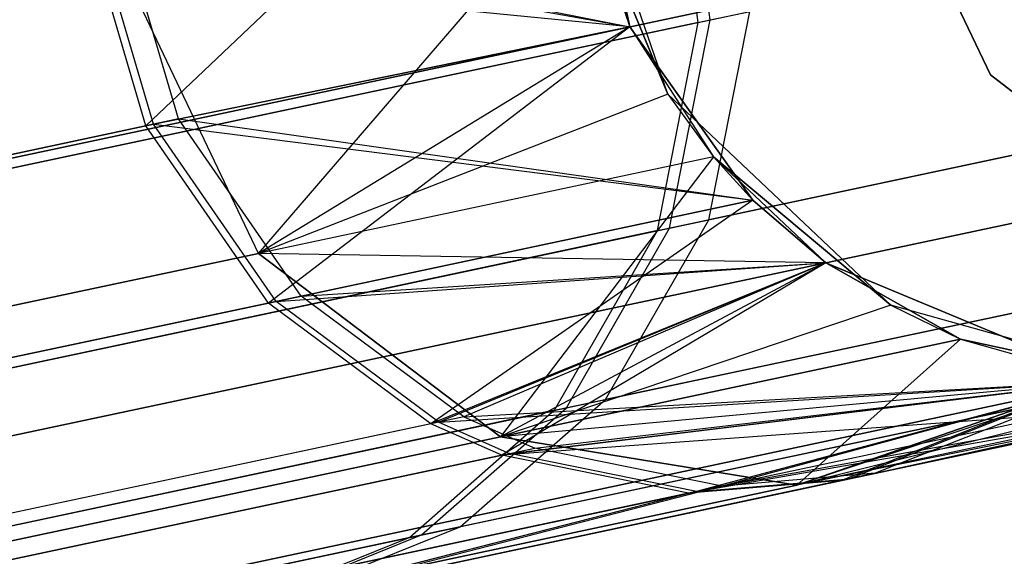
# Model space of a CAD drawing. Extents: x 0.3 to 7.1, y -3.38 to 3.38.
# Tile 585 of 604: x 6.74 to 6.89, y 0.56 to 0.64. Entities that reach past the tile are written whole.
import ezdxf

# ---------------------------------------------------------------- set-up
doc = ezdxf.new("R2010")
doc.units = 0
doc.header["$LTSCALE"] = 2.54
doc.layers.get('0').update_dxf_attribs({"linetype": 'CONTINUOUS'})

# ---------------------------------------------------------------- blocks, each defined once
blk = doc.blocks.new('SINGLES_AVVSTL_STL')
at = {"color": 0}
for p, q in [((6.82424, 0.68933, 57.56742), (6.75873, 0.62707, 56.91411)), ((6.82424, 0.68933, 57.56742), (6.75873, 0.62707, 56.91411)), ((6.82424, 0.68933, 57.56742), (6.83419, 0.64251, 57.56742)), ((6.82424, 0.68933, 57.56742), (6.83419, 0.64251, 57.56742)), ((6.8401, 0.63198, 1.70622), (6.82458, 0.67726, 1.70622)), ((6.8401, 0.63198, 1.70622), (6.82458, 0.67726, 1.70622)), ((6.84484, 0.6432, 56.53104), (6.84022, 0.67785, 56.53007)), ((6.84484, 0.6432, 56.53104), (6.84022, 0.67785, 56.53007)), ((6.84674, 0.6436, 59.79841), (6.84212, 0.67825, 59.79938)), ((6.84674, 0.6436, 59.79841), (6.84212, 0.67825, 59.79938)), ((6.89041, 0.63502, 1.9), (6.8706, 0.67676, 1.9)), ((6.8706, 0.67676, 1.7), (6.89041, 0.63502, 1.7)), ((6.8706, 0.67676, 1.7), (6.89041, 0.63502, 1.7)), ((6.89041, 0.63502, 1.9), (6.8706, 0.67676, 1.9)), ((6.83419, 0.64251, 51.88278), (6.82504, 0.67309, 51.88278)), ((6.83419, 0.64251, 51.88278), (6.82504, 0.67309, 51.88278)), ((6.82504, 0.67309, 58.76742), (6.83419, 0.64251, 58.76742)), ((6.83419, 0.64251, 57.56742), (6.82504, 0.67309, 58.76742)), ((6.83419, 0.64251, 57.56742), (6.82504, 0.67309, 58.76742)), ((6.82504, 0.67309, 58.76742), (6.83419, 0.64251, 58.76742)), ((6.72584, 0.61948, 18.83209), (6.9486, 0.66683, 18.18647)), ((6.72584, 0.61948, 18.83209), (6.9486, 0.66683, 18.18647)), ((6.9486, 0.66683, 22.5024), (6.72584, 0.61948, 21.85677)), ((6.9486, 0.66683, 22.5024), (6.72584, 0.61948, 21.85677)), ((6.77632, 0.60717, 18.14485), (6.82637, 0.66532, 17.50622)), ((6.77632, 0.60717, 18.14485), (6.82637, 0.66532, 17.50622)), ((6.82637, 0.66532, 17.50622), (6.8401, 0.63198, 17.50622)), ((6.8401, 0.63198, 1.70622), (6.82637, 0.66532, 17.50622)), ((6.8401, 0.63198, 1.70622), (6.82637, 0.66532, 17.50622)), ((6.82637, 0.66532, 17.50622), (6.8401, 0.63198, 17.50622)), ((6.82637, 0.66532, 23.18265), (6.83419, 0.64251, 51.88278)), ((6.82637, 0.66532, 23.18265), (6.83419, 0.64251, 51.88278)), ((6.82637, 0.66532, 23.18265), (6.83419, 0.64251, 23.18265)), ((6.82637, 0.66532, 23.18265), (6.83419, 0.64251, 23.18265)), ((6.84484, 0.6432, 56.53104), (6.94374, 0.66422, 56.8695)), ((6.84484, 0.6432, 56.53104), (6.94374, 0.66422, 56.8695)), ((6.84674, 0.6436, 59.79841), (6.94502, 0.66449, 59.4598)), ((6.84674, 0.6436, 59.79841), (6.94502, 0.66449, 59.4598)), ((6.75873, 0.62707, 56.91411), (6.74991, 0.65712, 56.91467)), ((6.75873, 0.62707, 56.91411), (6.74991, 0.65712, 56.91467)), ((6.75993, 0.62732, 59.41555), (6.7511, 0.65738, 59.41499)), ((6.7511, 0.65738, 59.41499), (6.83419, 0.64251, 58.76742)), ((6.7511, 0.65738, 59.41499), (6.83419, 0.64251, 58.76742)), ((6.75993, 0.62732, 59.41555), (6.7511, 0.65738, 59.41499)), ((6.76381, 0.62815, 52.5138), (6.75498, 0.6582, 52.51326)), ((6.75498, 0.6582, 52.51326), (6.83419, 0.64251, 51.88278)), ((6.75498, 0.6582, 52.51326), (6.83419, 0.64251, 51.88278)), ((6.76381, 0.62815, 52.5138), (6.75498, 0.6582, 52.51326)), ((6.77632, 0.60717, 18.14485), (6.75574, 0.6503, 18.14229)), ((6.77632, 0.60717, 18.14485), (6.75574, 0.6503, 18.14229)), ((6.77632, 0.60717, 22.54401), (6.75574, 0.6503, 22.54658)), ((6.77632, 0.60717, 22.54401), (6.75574, 0.6503, 22.54658)), ((6.83419, 0.64251, 23.18265), (6.75574, 0.6503, 22.54658)), ((6.83419, 0.64251, 23.18265), (6.75574, 0.6503, 22.54658)), ((6.71912, 0.61647, 53.22177), (6.8529, 0.64491, 52.89613)), ((6.71912, 0.61647, 53.22177), (6.8529, 0.64491, 52.89613)), ((6.84651, 0.61242, 52.89152), (6.8529, 0.64491, 52.89613)), ((6.84651, 0.61242, 52.89152), (6.8529, 0.64491, 52.89613)), ((6.84484, 0.6432, 56.53104), (6.70851, 0.61422, 56.2065)), ((6.84484, 0.6432, 56.53104), (6.70851, 0.61422, 56.2065)), ((6.71103, 0.61475, 60.12318), (6.84674, 0.6436, 59.79841)), ((6.71103, 0.61475, 60.12318), (6.84674, 0.6436, 59.79841)), ((6.83848, 0.61072, 56.53575), (6.84484, 0.6432, 56.53104)), ((6.83848, 0.61072, 56.53575), (6.84484, 0.6432, 56.53104)), ((6.84038, 0.61112, 59.79373), (6.84674, 0.6436, 59.79841)), ((6.84038, 0.61112, 59.79373), (6.84674, 0.6436, 59.79841)), ((6.83419, 0.64251, 57.56742), (6.75873, 0.62707, 56.91411)), ((6.83419, 0.64251, 57.56742), (6.75873, 0.62707, 56.91411)), ((6.75993, 0.62732, 59.41555), (6.83419, 0.64251, 58.76742)), ((6.75993, 0.62732, 59.41555), (6.83419, 0.64251, 58.76742)), ((6.76381, 0.62815, 52.5138), (6.83419, 0.64251, 51.88278)), ((6.76381, 0.62815, 52.5138), (6.83419, 0.64251, 51.88278)), ((6.83419, 0.64251, 23.18265), (6.77632, 0.60717, 22.54401)), ((6.83419, 0.64251, 23.18265), (6.77632, 0.60717, 22.54401)), ((6.83419, 0.64251, 57.56742), (6.77784, 0.59943, 56.91105)), ((6.83419, 0.64251, 57.56742), (6.77784, 0.59943, 56.91105)), ((6.83419, 0.64251, 23.18265), (6.83419, 0.64251, 51.88278)), ((6.83419, 0.64251, 23.18265), (6.83419, 0.64251, 51.88278)), ((6.83419, 0.64251, 23.18265), (6.85339, 0.61549, 51.88278)), ((6.85339, 0.61549, 51.88278), (6.83419, 0.64251, 51.88278)), ((6.83419, 0.64251, 23.18265), (6.85339, 0.61549, 51.88278)), ((6.83419, 0.64251, 23.18265), (6.84724, 0.62224, 23.18265)), ((6.83419, 0.64251, 23.18265), (6.84724, 0.62224, 23.18265)), ((6.85339, 0.61549, 51.88278), (6.83419, 0.64251, 51.88278)), ((6.83419, 0.64251, 58.76742), (6.85339, 0.61549, 58.76742)), ((6.83419, 0.64251, 57.56742), (6.83419, 0.64251, 58.76742)), ((6.83419, 0.64251, 57.56742), (6.83419, 0.64251, 58.76742)), ((6.83419, 0.64251, 57.56742), (6.85339, 0.61549, 57.56742)), ((6.83419, 0.64251, 58.76742), (6.85339, 0.61549, 58.76742)), ((6.83419, 0.64251, 57.56742), (6.85339, 0.61549, 57.56742)), ((6.92688, 0.60664, 1.9), (6.89041, 0.63502, 1.9)), ((6.89041, 0.63502, 1.7), (6.92688, 0.60664, 1.7)), ((6.89041, 0.63502, 1.7), (6.92688, 0.60664, 1.7)), ((6.89041, 0.63502, 1.7), (6.89041, 0.63502, 1.9)), ((6.92688, 0.60664, 1.9), (6.89041, 0.63502, 1.9)), ((6.89041, 0.63502, 1.7), (6.89041, 0.63502, 1.9)), ((6.94233, 0.63279, 52.55382), (6.84651, 0.61242, 52.89152)), ((6.94233, 0.63279, 52.55382), (6.84651, 0.61242, 52.89152)), ((6.8401, 0.63198, 17.50622), (6.77632, 0.60717, 18.14485)), ((6.8401, 0.63198, 17.50622), (6.77632, 0.60717, 18.14485)), ((6.83848, 0.61072, 56.53575), (6.93694, 0.63164, 56.87267)), ((6.83848, 0.61072, 56.53575), (6.93694, 0.63164, 56.87267)), ((6.87488, 0.59911, 1.70622), (6.8401, 0.63198, 1.70622)), ((6.8401, 0.63198, 17.50622), (6.84724, 0.62224, 17.50622)), ((6.8401, 0.63198, 1.70622), (6.8401, 0.63198, 17.50622)), ((6.8401, 0.63198, 1.70622), (6.8401, 0.63198, 17.50622)), ((6.8401, 0.63198, 1.70622), (6.84724, 0.62224, 17.50622)), ((6.8401, 0.63198, 17.50622), (6.84724, 0.62224, 17.50622)), ((6.8401, 0.63198, 1.70622), (6.84724, 0.62224, 17.50622)), ((6.87488, 0.59911, 1.70622), (6.8401, 0.63198, 1.70622)), ((6.84038, 0.61112, 59.79373), (6.93821, 0.63191, 59.45665)), ((6.84038, 0.61112, 59.79373), (6.93821, 0.63191, 59.45665)), ((6.76381, 0.62815, 52.5138), (6.54847, 0.58238, 53.13619)), ((6.76381, 0.62815, 52.5138), (6.54847, 0.58238, 53.13619)), ((6.78294, 0.60051, 52.51676), (6.76381, 0.62815, 52.5138)), ((6.76381, 0.62815, 52.5138), (6.85339, 0.61549, 51.88278)), ((6.76381, 0.62815, 52.5138), (6.85339, 0.61549, 51.88278)), ((6.78294, 0.60051, 52.51676), (6.76381, 0.62815, 52.5138)), ((6.75873, 0.62707, 56.91411), (6.53854, 0.58026, 56.29348)), ((6.75873, 0.62707, 56.91411), (6.53854, 0.58026, 56.29348)), ((6.54089, 0.58076, 60.03653), (6.75993, 0.62732, 59.41555)), ((6.54089, 0.58076, 60.03653), (6.75993, 0.62732, 59.41555)), ((6.77784, 0.59943, 56.91105), (6.75873, 0.62707, 56.91411)), ((6.77784, 0.59943, 56.91105), (6.75873, 0.62707, 56.91411)), ((6.77904, 0.59968, 59.41859), (6.75993, 0.62732, 59.41555)), ((6.75993, 0.62732, 59.41555), (6.85339, 0.61549, 58.76742)), ((6.75993, 0.62732, 59.41555), (6.85339, 0.61549, 58.76742)), ((6.77904, 0.59968, 59.41859), (6.75993, 0.62732, 59.41555)), ((6.84724, 0.62224, 17.50622), (6.77632, 0.60717, 18.14485)), ((6.84724, 0.62224, 17.50622), (6.77632, 0.60717, 18.14485)), ((6.84724, 0.62224, 23.18265), (6.77632, 0.60717, 22.54401)), ((6.84724, 0.62224, 23.18265), (6.77632, 0.60717, 22.54401)), ((6.84724, 0.62224, 17.50622), (6.81403, 0.57856, 18.15197)), ((6.84724, 0.62224, 17.50622), (6.81403, 0.57856, 18.15197)), ((6.84724, 0.62224, 17.50622), (6.87488, 0.59911, 17.50622)), ((6.87488, 0.59911, 1.70622), (6.84724, 0.62224, 17.50622)), ((6.87488, 0.59911, 1.70622), (6.84724, 0.62224, 17.50622)), ((6.84724, 0.62224, 17.50622), (6.87488, 0.59911, 17.50622)), ((6.84724, 0.62224, 23.18265), (6.85339, 0.61549, 51.88278)), ((6.84724, 0.62224, 23.18265), (6.85339, 0.61549, 51.88278)), ((6.84724, 0.62224, 23.18265), (6.86476, 0.60568, 51.88278)), ((6.84724, 0.62224, 23.18265), (6.86476, 0.60568, 23.18265)), ((6.84724, 0.62224, 23.18265), (6.86476, 0.60568, 51.88278)), ((6.84724, 0.62224, 23.18265), (6.86476, 0.60568, 23.18265)), ((6.71508, 0.57387, 18.82238), (6.93621, 0.62087, 18.18148)), ((6.71508, 0.57387, 18.82238), (6.93621, 0.62087, 18.18148)), ((6.93621, 0.62087, 22.50739), (6.71508, 0.57387, 21.86649)), ((6.93621, 0.62087, 22.50739), (6.71508, 0.57387, 21.86649)), ((6.85339, 0.61549, 57.56742), (6.77784, 0.59943, 56.91105)), ((6.85339, 0.61549, 57.56742), (6.77784, 0.59943, 56.91105)), ((6.77904, 0.59968, 59.41859), (6.85339, 0.61549, 58.76742)), ((6.77904, 0.59968, 59.41859), (6.85339, 0.61549, 58.76742)), ((6.78294, 0.60051, 52.51676), (6.85339, 0.61549, 51.88278)), ((6.78294, 0.60051, 52.51676), (6.85339, 0.61549, 51.88278)), ((6.85339, 0.61549, 57.56742), (6.80318, 0.58057, 56.90612)), ((6.85339, 0.61549, 57.56742), (6.80318, 0.58057, 56.90612)), ((6.86476, 0.60568, 51.88278), (6.85339, 0.61549, 51.88278)), ((6.86476, 0.60568, 51.88278), (6.85339, 0.61549, 51.88278)), ((6.85339, 0.61549, 58.76742), (6.86476, 0.60568, 58.76742)), ((6.85339, 0.61549, 57.56742), (6.85339, 0.61549, 58.76742)), ((6.85339, 0.61549, 57.56742), (6.85339, 0.61549, 58.76742)), ((6.85339, 0.61549, 57.56742), (6.86476, 0.60568, 57.56742)), ((6.85339, 0.61549, 58.76742), (6.86476, 0.60568, 58.76742)), ((6.85339, 0.61549, 57.56742), (6.86476, 0.60568, 57.56742)), ((6.70528, 0.5824, 60.11702), (6.84038, 0.61112, 59.79373)), ((6.70528, 0.5824, 60.11702), (6.84038, 0.61112, 59.79373)), ((6.71334, 0.58412, 53.21568), (6.84651, 0.61242, 52.89152)), ((6.71334, 0.58412, 53.21568), (6.84651, 0.61242, 52.89152)), ((6.82432, 0.5831, 59.78594), (6.84038, 0.61112, 59.79373)), ((6.82432, 0.5831, 59.78594), (6.84038, 0.61112, 59.79373)), ((6.83041, 0.58439, 52.88387), (6.84651, 0.61242, 52.89152)), ((6.83041, 0.58439, 52.88387), (6.84651, 0.61242, 52.89152)), ((6.83848, 0.61072, 56.53575), (6.70278, 0.58187, 56.2127)), ((6.83848, 0.61072, 56.53575), (6.70278, 0.58187, 56.2127)), ((6.82244, 0.5827, 56.54358), (6.83848, 0.61072, 56.53575)), ((6.82244, 0.5827, 56.54358), (6.83848, 0.61072, 56.53575)), ((6.56719, 0.56272, 18.75099), (6.77632, 0.60717, 18.14485)), ((6.56719, 0.56272, 18.75099), (6.77632, 0.60717, 18.14485)), ((6.77632, 0.60717, 22.54401), (6.56719, 0.56272, 21.93788)), ((6.77632, 0.60717, 22.54401), (6.56719, 0.56272, 21.93788)), ((6.77632, 0.60717, 18.14485), (6.81403, 0.57856, 18.15197)), ((6.77632, 0.60717, 18.14485), (6.81403, 0.57856, 18.15197)), ((6.81403, 0.57856, 22.5369), (6.77632, 0.60717, 22.54401)), ((6.86476, 0.60568, 23.18265), (6.77632, 0.60717, 22.54401)), ((6.81403, 0.57856, 22.5369), (6.77632, 0.60717, 22.54401)), ((6.86476, 0.60568, 23.18265), (6.77632, 0.60717, 22.54401)), ((6.77904, 0.59968, 59.41859), (6.86476, 0.60568, 58.76742)), ((6.77904, 0.59968, 59.41859), (6.86476, 0.60568, 58.76742)), ((6.78294, 0.60051, 52.51676), (6.86476, 0.60568, 51.88278)), ((6.78294, 0.60051, 52.51676), (6.86476, 0.60568, 51.88278)), ((6.86476, 0.60568, 57.56742), (6.80318, 0.58057, 56.90612)), ((6.86476, 0.60568, 57.56742), (6.80318, 0.58057, 56.90612)), ((6.86476, 0.60568, 58.76742), (6.80439, 0.58083, 59.42348)), ((6.86476, 0.60568, 58.76742), (6.80439, 0.58083, 59.42348)), ((6.86476, 0.60568, 51.88278), (6.80832, 0.58166, 52.52152)), ((6.86476, 0.60568, 51.88278), (6.80832, 0.58166, 52.52152)), ((6.86476, 0.60568, 23.18265), (6.81403, 0.57856, 22.5369)), ((6.86476, 0.60568, 23.18265), (6.81403, 0.57856, 22.5369)), ((6.86476, 0.60568, 57.56742), (6.81421, 0.57568, 56.9038)), ((6.86476, 0.60568, 57.56742), (6.81421, 0.57568, 56.9038)), ((6.86476, 0.60568, 23.18265), (6.86476, 0.60568, 51.88278)), ((6.86476, 0.60568, 23.18265), (6.86476, 0.60568, 51.88278)), ((6.86476, 0.60568, 23.18265), (6.88573, 0.5938, 23.18265)), ((6.88573, 0.5938, 23.18265), (6.86476, 0.60568, 51.88278)), ((6.88573, 0.5938, 23.18265), (6.86476, 0.60568, 51.88278)), ((6.90894, 0.58728, 51.88278), (6.86476, 0.60568, 51.88278)), ((6.86476, 0.60568, 23.18265), (6.88573, 0.5938, 23.18265)), ((6.90894, 0.58728, 51.88278), (6.86476, 0.60568, 51.88278)), ((6.86476, 0.60568, 58.76742), (6.90894, 0.58728, 58.76742)), ((6.86476, 0.60568, 57.56742), (6.86476, 0.60568, 58.76742)), ((6.86476, 0.60568, 57.56742), (6.90894, 0.58728, 57.56742)), ((6.86476, 0.60568, 58.76742), (6.90894, 0.58728, 58.76742)), ((6.86476, 0.60568, 57.56742), (6.86476, 0.60568, 58.76742)), ((6.86476, 0.60568, 57.56742), (6.90894, 0.58728, 57.56742)), ((6.82244, 0.5827, 56.54358), (6.92015, 0.60346, 56.87794)), ((6.82244, 0.5827, 56.54358), (6.92015, 0.60346, 56.87794)), ((6.82432, 0.5831, 59.78594), (6.92141, 0.60373, 59.45143)), ((6.82432, 0.5831, 59.78594), (6.92141, 0.60373, 59.45143)), ((6.92551, 0.6046, 52.54873), (6.83041, 0.58439, 52.88387)), ((6.92551, 0.6046, 52.54873), (6.83041, 0.58439, 52.88387)), ((6.78294, 0.60051, 52.51676), (6.56659, 0.55453, 53.14206)), ((6.78294, 0.60051, 52.51676), (6.56659, 0.55453, 53.14206)), ((6.80832, 0.58166, 52.52152), (6.78294, 0.60051, 52.51676)), ((6.80832, 0.58166, 52.52152), (6.78294, 0.60051, 52.51676)), ((6.77784, 0.59943, 56.91105), (6.55661, 0.5524, 56.28752)), ((6.77784, 0.59943, 56.91105), (6.55661, 0.5524, 56.28752)), ((6.55898, 0.55291, 60.04247), (6.77904, 0.59968, 59.41859)), ((6.55898, 0.55291, 60.04247), (6.77904, 0.59968, 59.41859)), ((6.80318, 0.58057, 56.90612), (6.77784, 0.59943, 56.91105)), ((6.80318, 0.58057, 56.90612), (6.77784, 0.59943, 56.91105)), ((6.80439, 0.58083, 59.42348), (6.77904, 0.59968, 59.41859)), ((6.80439, 0.58083, 59.42348), (6.77904, 0.59968, 59.41859)), ((6.87488, 0.59911, 17.50622), (6.81403, 0.57856, 18.15197)), ((6.87488, 0.59911, 17.50622), (6.81403, 0.57856, 18.15197)), ((6.92096, 0.58616, 1.70622), (6.87488, 0.59911, 1.70622)), ((6.87488, 0.59911, 17.50622), (6.88573, 0.5938, 17.50622)), ((6.87488, 0.59911, 1.70622), (6.87488, 0.59911, 17.50622)), ((6.87488, 0.59911, 1.70622), (6.87488, 0.59911, 17.50622)), ((6.87488, 0.59911, 1.70622), (6.88573, 0.5938, 17.50622)), ((6.87488, 0.59911, 17.50622), (6.88573, 0.5938, 17.50622)), ((6.87488, 0.59911, 1.70622), (6.88573, 0.5938, 17.50622)), ((6.92096, 0.58616, 1.70622), (6.87488, 0.59911, 1.70622)), ((6.81403, 0.57856, 18.15197), (6.88573, 0.5938, 17.50622)), ((6.81403, 0.57856, 18.15197), (6.88573, 0.5938, 17.50622)), ((6.88573, 0.5938, 23.18265), (6.81403, 0.57856, 22.5369)), ((6.88573, 0.5938, 23.18265), (6.81403, 0.57856, 22.5369)), ((6.88573, 0.5938, 17.50622), (6.86022, 0.57102, 18.162)), ((6.88573, 0.5938, 17.50622), (6.86022, 0.57102, 18.162)), ((6.88573, 0.5938, 17.50622), (6.92096, 0.58616, 17.50622)), ((6.92096, 0.58616, 1.70622), (6.88573, 0.5938, 17.50622)), ((6.92096, 0.58616, 1.70622), (6.88573, 0.5938, 17.50622)), ((6.88573, 0.5938, 17.50622), (6.92096, 0.58616, 17.50622)), ((6.88573, 0.5938, 23.18265), (6.90894, 0.58728, 51.88278)), ((6.88573, 0.5938, 23.18265), (6.90894, 0.58728, 23.18265)), ((6.88573, 0.5938, 23.18265), (6.90894, 0.58728, 51.88278)), ((6.88573, 0.5938, 23.18265), (6.90894, 0.58728, 23.18265)), ((6.87246, 0.57288, 52.53541), (6.95661, 0.59151, 51.88278)), ((6.87246, 0.57288, 52.53541), (6.95661, 0.59151, 51.88278)), ((6.94498, 0.58829, 51.88278), (6.84857, 0.57089, 52.52999)), ((6.94498, 0.58829, 51.88278), (6.84857, 0.57089, 52.52999)), ((6.94498, 0.58829, 23.18265), (6.86022, 0.57102, 22.52687)), ((6.94498, 0.58829, 23.18265), (6.86022, 0.57102, 22.52687)), ((6.87246, 0.57288, 52.53541), (6.94498, 0.58829, 51.88278)), ((6.87246, 0.57288, 52.53541), (6.94498, 0.58829, 51.88278)), ((6.80439, 0.58083, 59.42348), (6.90894, 0.58728, 58.76742)), ((6.80439, 0.58083, 59.42348), (6.90894, 0.58728, 58.76742)), ((6.80832, 0.58166, 52.52152), (6.90894, 0.58728, 51.88278)), ((6.80832, 0.58166, 52.52152), (6.90894, 0.58728, 51.88278)), ((6.90894, 0.58728, 23.18265), (6.81403, 0.57856, 22.5369)), ((6.90894, 0.58728, 23.18265), (6.81403, 0.57856, 22.5369)), ((6.90894, 0.58728, 57.56742), (6.81421, 0.57568, 56.9038)), ((6.90894, 0.58728, 57.56742), (6.81421, 0.57568, 56.9038)), ((6.81543, 0.57594, 59.42578), (6.90894, 0.58728, 58.76742)), ((6.81543, 0.57594, 59.42578), (6.90894, 0.58728, 58.76742)), ((6.81937, 0.57678, 52.52375), (6.90894, 0.58728, 51.88278)), ((6.81937, 0.57678, 52.52375), (6.90894, 0.58728, 51.88278)), ((6.90894, 0.58728, 58.76742), (6.84459, 0.57004, 59.43217)), ((6.90894, 0.58728, 58.76742), (6.84459, 0.57004, 59.43217)), ((6.90894, 0.58728, 51.88278), (6.84857, 0.57089, 52.52999)), ((6.90894, 0.58728, 51.88278), (6.84857, 0.57089, 52.52999)), ((6.90894, 0.58728, 23.18265), (6.86022, 0.57102, 22.52687)), ((6.90894, 0.58728, 23.18265), (6.86022, 0.57102, 22.52687)), ((6.93303, 0.5865, 17.50622), (6.86022, 0.57102, 18.162)), ((6.93303, 0.5865, 17.50622), (6.86022, 0.57102, 18.162)), ((6.93303, 0.5865, 23.18265), (6.86022, 0.57102, 22.52687)), ((6.93303, 0.5865, 23.18265), (6.86022, 0.57102, 22.52687)), ((6.68607, 0.53991, 18.80517), (6.90431, 0.58629, 18.17265)), ((6.68607, 0.53991, 18.80517), (6.90431, 0.58629, 18.17265)), ((6.90431, 0.58629, 22.51622), (6.68607, 0.53991, 21.8837)), ((6.90431, 0.58629, 22.51622), (6.68607, 0.53991, 21.8837)), ((6.90431, 0.58629, 18.17265), (6.86022, 0.57102, 18.162)), ((6.90431, 0.58629, 18.17265), (6.86022, 0.57102, 18.162)), ((6.86022, 0.57102, 22.52687), (6.90431, 0.58629, 22.51622)), ((6.86022, 0.57102, 22.52687), (6.90431, 0.58629, 22.51622)), ((6.92096, 0.58616, 17.50622), (6.86022, 0.57102, 18.162)), ((6.92096, 0.58616, 17.50622), (6.86022, 0.57102, 18.162)), ((6.69825, 0.5563, 53.20558), (6.83041, 0.58439, 52.88387)), ((6.69825, 0.5563, 53.20558), (6.83041, 0.58439, 52.88387)), ((6.89666, 0.58344, 56.88436), (6.79987, 0.56286, 56.55311)), ((6.89666, 0.58344, 56.88436), (6.79987, 0.56286, 56.55311)), ((6.80173, 0.56326, 59.77646), (6.89791, 0.5837, 59.44506)), ((6.80173, 0.56326, 59.77646), (6.89791, 0.5837, 59.44506)), ((6.90197, 0.58457, 52.54254), (6.80776, 0.56454, 52.87456)), ((6.90197, 0.58457, 52.54254), (6.80776, 0.56454, 52.87456)), ((6.80776, 0.56454, 52.87456), (6.83041, 0.58439, 52.88387)), ((6.80776, 0.56454, 52.87456), (6.83041, 0.58439, 52.88387)), ((6.84459, 0.57004, 59.43217), (6.92564, 0.58418, 59.10483)), ((6.84459, 0.57004, 59.43217), (6.92564, 0.58418, 59.10483)), ((6.92533, 0.58412, 57.22728), (6.86721, 0.57176, 56.89174)), ((6.92533, 0.58412, 57.22728), (6.86721, 0.57176, 56.89174)), ((6.89666, 0.58344, 56.88436), (6.86721, 0.57176, 56.89174)), ((6.89666, 0.58344, 56.88436), (6.86721, 0.57176, 56.89174)), ((6.86844, 0.57203, 59.43774), (6.92564, 0.58418, 59.10483)), ((6.86844, 0.57203, 59.43774), (6.92564, 0.58418, 59.10483)), ((6.89791, 0.5837, 59.44506), (6.86844, 0.57203, 59.43774)), ((6.89791, 0.5837, 59.44506), (6.86844, 0.57203, 59.43774)), ((6.90197, 0.58457, 52.54254), (6.87246, 0.57288, 52.53541)), ((6.90197, 0.58457, 52.54254), (6.87246, 0.57288, 52.53541)), ((6.82244, 0.5827, 56.54358), (6.68777, 0.55407, 56.22296)), ((6.82244, 0.5827, 56.54358), (6.68777, 0.55407, 56.22296)), ((6.69025, 0.5546, 60.10678), (6.82432, 0.5831, 59.78594)), ((6.69025, 0.5546, 60.10678), (6.82432, 0.5831, 59.78594)), ((6.82244, 0.5827, 56.54358), (6.79987, 0.56286, 56.55311)), ((6.82244, 0.5827, 56.54358), (6.79987, 0.56286, 56.55311)), ((6.80173, 0.56326, 59.77646), (6.82432, 0.5831, 59.78594)), ((6.80173, 0.56326, 59.77646), (6.82432, 0.5831, 59.78594)), ((6.901, 0.58204, 57.2301), (6.81421, 0.57568, 56.9038)), ((6.901, 0.58204, 57.2301), (6.81421, 0.57568, 56.9038)), ((6.901, 0.58204, 57.2301), (6.84336, 0.56978, 56.89735)), ((6.901, 0.58204, 57.2301), (6.84336, 0.56978, 56.89735)), ((6.80318, 0.58057, 56.90612), (6.58029, 0.5332, 56.2779)), ((6.80318, 0.58057, 56.90612), (6.58029, 0.5332, 56.2779)), ((6.80439, 0.58083, 59.42348), (6.58267, 0.5337, 60.05206)), ((6.80439, 0.58083, 59.42348), (6.58267, 0.5337, 60.05206)), ((6.80832, 0.58166, 52.52152), (6.59035, 0.53533, 53.15153)), ((6.80832, 0.58166, 52.52152), (6.59035, 0.53533, 53.15153)), ((6.81421, 0.57568, 56.9038), (6.80318, 0.58057, 56.90612)), ((6.81421, 0.57568, 56.9038), (6.80318, 0.58057, 56.90612)), ((6.80439, 0.58083, 59.42348), (6.81543, 0.57594, 59.42578)), ((6.80439, 0.58083, 59.42348), (6.81543, 0.57594, 59.42578)), ((6.80832, 0.58166, 52.52152), (6.81937, 0.57678, 52.52375)), ((6.80832, 0.58166, 52.52152), (6.81937, 0.57678, 52.52375)), ((6.60256, 0.53361, 18.76485), (6.81403, 0.57856, 18.15197)), ((6.60256, 0.53361, 18.76485), (6.81403, 0.57856, 18.15197)), ((6.81403, 0.57856, 22.5369), (6.60256, 0.53361, 21.92401)), ((6.81403, 0.57856, 22.5369), (6.60256, 0.53361, 21.92401)), ((6.86022, 0.57102, 18.162), (6.81403, 0.57856, 18.15197)), ((6.86022, 0.57102, 18.162), (6.81403, 0.57856, 18.15197)), ((6.81403, 0.57856, 22.5369), (6.86022, 0.57102, 22.52687)), ((6.81403, 0.57856, 22.5369), (6.86022, 0.57102, 22.52687)), ((6.81421, 0.57568, 56.9038), (6.59054, 0.52814, 56.27339)), ((6.81421, 0.57568, 56.9038), (6.59054, 0.52814, 56.27339)), ((6.59294, 0.52865, 60.05654), (6.81543, 0.57594, 59.42578)), ((6.59294, 0.52865, 60.05654), (6.81543, 0.57594, 59.42578)), ((6.60064, 0.53029, 53.15596), (6.81937, 0.57678, 52.52375)), ((6.60064, 0.53029, 53.15596), (6.81937, 0.57678, 52.52375)), ((6.84336, 0.56978, 56.89735), (6.81421, 0.57568, 56.9038)), ((6.84336, 0.56978, 56.89735), (6.81421, 0.57568, 56.9038)), ((6.84459, 0.57004, 59.43217), (6.81543, 0.57594, 59.42578)), ((6.84459, 0.57004, 59.43217), (6.81543, 0.57594, 59.42578)), ((6.84857, 0.57089, 52.52999), (6.81937, 0.57678, 52.52375)), ((6.84857, 0.57089, 52.52999), (6.81937, 0.57678, 52.52375)), ((6.87246, 0.57288, 52.53541), (6.77926, 0.55307, 52.86384)), ((6.87246, 0.57288, 52.53541), (6.77926, 0.55307, 52.86384)), ((6.87246, 0.57288, 52.53541), (6.84857, 0.57089, 52.52999)), ((6.87246, 0.57288, 52.53541), (6.84857, 0.57089, 52.52999)), ((6.86721, 0.57176, 56.89174), (6.77146, 0.55141, 56.56407)), ((6.86721, 0.57176, 56.89174), (6.77146, 0.55141, 56.56407)), ((6.7733, 0.5518, 59.76556), (6.86844, 0.57203, 59.43774)), ((6.7733, 0.5518, 59.76556), (6.86844, 0.57203, 59.43774)), ((6.86721, 0.57176, 56.89174), (6.84336, 0.56978, 56.89735)), ((6.86721, 0.57176, 56.89174), (6.84336, 0.56978, 56.89735)), ((6.84459, 0.57004, 59.43217), (6.86844, 0.57203, 59.43774)), ((6.84459, 0.57004, 59.43217), (6.86844, 0.57203, 59.43774)), ((6.84336, 0.56978, 56.89735), (6.61752, 0.52178, 56.26082)), ((6.84336, 0.56978, 56.89735), (6.61752, 0.52178, 56.26082)), ((6.61993, 0.52229, 60.06907), (6.84459, 0.57004, 59.43217)), ((6.61993, 0.52229, 60.06907), (6.84459, 0.57004, 59.43217)), ((6.62771, 0.52395, 53.16833), (6.84857, 0.57089, 52.52999)), ((6.62771, 0.52395, 53.16833), (6.84857, 0.57089, 52.52999)), ((6.64547, 0.52538, 18.78441), (6.86022, 0.57102, 18.162)), ((6.64547, 0.52538, 18.78441), (6.86022, 0.57102, 18.162)), ((6.86022, 0.57102, 22.52687), (6.64547, 0.52538, 21.90446)), ((6.86022, 0.57102, 22.52687), (6.64547, 0.52538, 21.90446)), ((6.77146, 0.55141, 56.56407), (6.84336, 0.56978, 56.89735)), ((6.77146, 0.55141, 56.56407), (6.84336, 0.56978, 56.89735)), ((6.84459, 0.57004, 59.43217), (6.7733, 0.5518, 59.76556)), ((6.84459, 0.57004, 59.43217), (6.7733, 0.5518, 59.76556)), ((6.84857, 0.57089, 52.52999), (6.77926, 0.55307, 52.86384)), ((6.84857, 0.57089, 52.52999), (6.77926, 0.55307, 52.86384)), ((6.67683, 0.53671, 53.19327), (6.80776, 0.56454, 52.87456)), ((6.67683, 0.53671, 53.19327), (6.80776, 0.56454, 52.87456)), ((6.77926, 0.55307, 52.86384), (6.80776, 0.56454, 52.87456)), ((6.77926, 0.55307, 52.86384), (6.80776, 0.56454, 52.87456)), ((6.79987, 0.56286, 56.55311), (6.66644, 0.5345, 56.23547)), ((6.79987, 0.56286, 56.55311), (6.66644, 0.5345, 56.23547)), ((6.6689, 0.53503, 60.09432), (6.80173, 0.56326, 59.77646)), ((6.6689, 0.53503, 60.09432), (6.80173, 0.56326, 59.77646)), ((6.79987, 0.56286, 56.55311), (6.77146, 0.55141, 56.56407)), ((6.79987, 0.56286, 56.55311), (6.77146, 0.55141, 56.56407)), ((6.7733, 0.5518, 59.76556), (6.80173, 0.56326, 59.77646)), ((6.7733, 0.5518, 59.76556), (6.80173, 0.56326, 59.77646))]:
    blk.add_line(p, q, dxfattribs=at)

msp = doc.modelspace()

# ---------------------------------------------------------------- block references
at = {"color": 0}
msp.add_blockref('SINGLES_AVVSTL_STL', (0, 0), dxfattribs=at)

doc.saveas('drawing.dxf')
